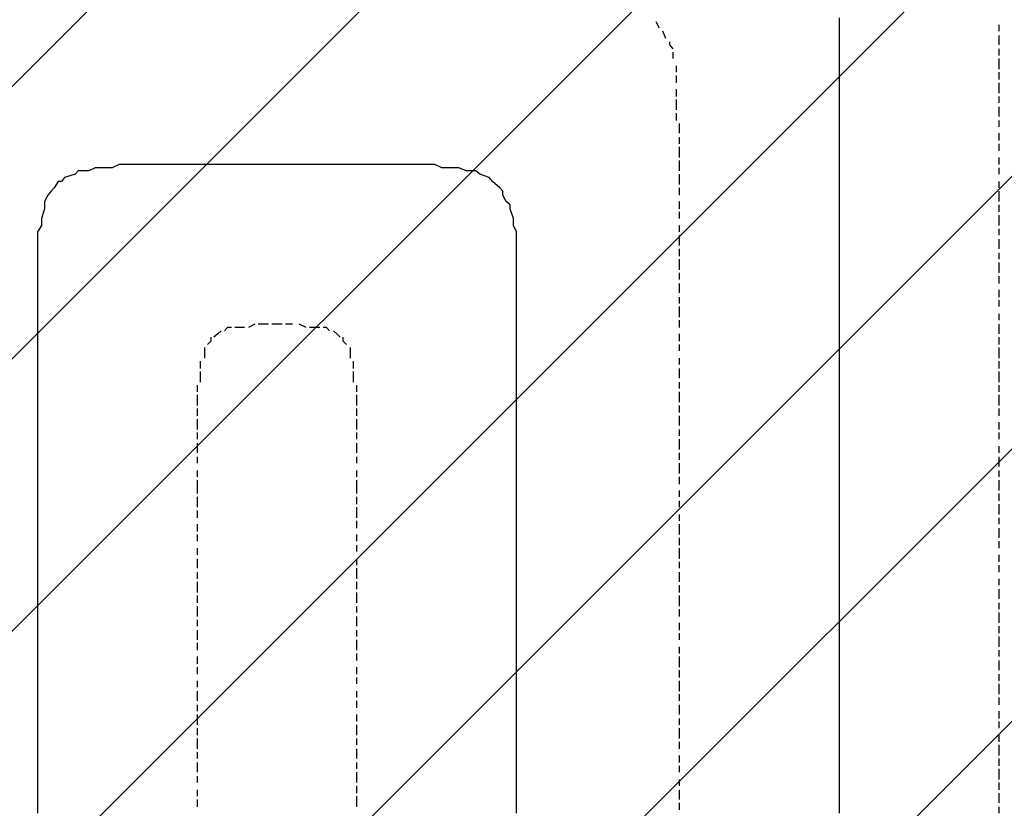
# Model space of a CAD drawing. Extents: x 997 to 109698, y 921 to 94021.
# Tile 534 of 656: x 14416 to 15642, y 53803 to 54785. Entities that reach past the tile are written whole.
import ezdxf

# ---------------------------------------------------------------- set-up
doc = ezdxf.new("R2010")
doc.units = 0
doc.header["$MEASUREMENT"] = 0
doc.layers.add('12', color=7, linetype='CONTINUOUS')
doc.layers.add('28', color=7, linetype='CONTINUOUS')

msp = doc.modelspace()

# ---------------------------------------------------------------- linework, layer by layer
at = {"layer": '12', "color": 1}
for p, q in [((15212.630503, 54774.563401), (15208.630503, 54782.563401)), ((15635.630503, 54770.563401), (15635.630503, 54778.563401)), ((15220.630503, 54761.563401), (15216.630503, 54770.563401)), ((15635.630503, 54753.563401), (15635.630503, 54765.563401)), ((15229.630503, 54736.563401), (15229.630503, 54744.563401)), ((15635.630503, 54740.563401), (15635.630503, 54748.563401)), ((15233.630503, 54719.563401), (15233.630503, 54727.563401)), ((15635.630503, 54723.563401), (15635.630503, 54736.563401)), ((15233.630503, 54706.563401), (15233.630503, 54715.563401)), ((15635.630503, 54710.563401), (15635.630503, 54719.563401)), ((15635.630503, 54693.563401), (15635.630503, 54706.563401)), ((15233.630503, 54689.563401), (15233.630503, 54698.563401)), ((15233.630503, 54672.563401), (15233.630503, 54685.563401)), ((15635.630503, 54681.563401), (15635.630503, 54689.563401)), ((15233.630503, 54659.563401), (15233.630503, 54668.563401)), ((15635.630503, 54664.563401), (15635.630503, 54676.563401)), ((15237.630503, 54643.563401), (15237.630503, 54655.563401)), ((15635.630503, 54651.563401), (15635.630503, 54659.563401)), ((15635.630503, 54634.563401), (15635.630503, 54643.563401)), ((15237.630503, 54630.563401), (15237.630503, 54638.563401)), ((15635.630503, 54621.563401), (15635.630503, 54630.563401)), ((15237.630503, 54613.563401), (15237.630503, 54626.563401)), ((15237.630503, 54604.563401), (15237.630503, 54609.563401)), ((15237.630503, 54596.563401), (15237.630503, 54604.563401)), ((15635.630503, 54604.563401), (15635.630503, 54613.563401)), ((15237.630503, 54579.563401), (15237.630503, 54592.563401)), ((15635.630503, 54592.563401), (15635.630503, 54600.563401)), ((15635.630503, 54575.563401), (15635.630503, 54583.563401)), ((15237.630503, 54566.563401), (15237.630503, 54575.563401)), ((15635.630503, 54558.563401), (15635.630503, 54571.563401)), ((15237.630503, 54549.563401), (15237.630503, 54558.563401)), ((15237.630503, 54537.563401), (15237.630503, 54545.563401)), ((15635.630503, 54545.563401), (15635.630503, 54554.563401)), ((15635.630503, 54528.563401), (15635.630503, 54541.563401)), ((15237.630503, 54520.563401), (15237.630503, 54528.563401)), ((15635.630503, 54516.563401), (15635.630503, 54524.563401)), ((15237.630503, 54503.563401), (15237.630503, 54516.563401)), ((15635.630503, 54499.563401), (15635.630503, 54511.563401)), ((15237.630503, 54490.563401), (15237.630503, 54499.563401)), ((15635.630503, 54486.563401), (15635.630503, 54494.563401)), ((15237.630503, 54473.563401), (15237.630503, 54486.563401)), ((15635.630503, 54469.563401), (15635.630503, 54482.563401)), ((15237.630503, 54461.563401), (15237.630503, 54469.563401)), ((15635.630503, 54456.563401), (15635.630503, 54465.563401)), ((15237.630503, 54444.563401), (15237.630503, 54456.563401)), ((15635.630503, 54439.563401), (15635.630503, 54448.563401)), ((15237.630503, 54431.563401), (15237.630503, 54439.563401)), ((15635.630503, 54427.563401), (15635.630503, 54435.563401)), ((15237.630503, 54414.563401), (15237.630503, 54427.563401)), ((15237.630503, 54401.563401), (15237.630503, 54410.563401)), ((15635.630503, 54410.563401), (15635.630503, 54418.563401)), ((14695.630503, 54401.563401), (14683.630503, 54401.563401)), ((14708.630503, 54405.563401), (14700.630503, 54401.563401)), ((14725.630503, 54405.563401), (14712.630503, 54405.563401)), ((14734.630503, 54405.563401), (14729.630503, 54405.563401)), ((14742.630503, 54405.563401), (14734.630503, 54405.563401)), ((14755.630503, 54405.563401), (14746.630503, 54405.563401)), ((14772.630503, 54401.563401), (14763.630503, 54405.563401)), ((14789.630503, 54401.563401), (14776.630503, 54401.563401)), ((15635.630503, 54393.563401), (15635.630503, 54405.563401)), ((15237.630503, 54384.563401), (15237.630503, 54393.563401)), ((15635.630503, 54380.563401), (15635.630503, 54389.563401)), ((14645.630503, 54376.563401), (14645.630503, 54363.563401)), ((14827.630503, 54363.563401), (14827.630503, 54376.563401)), ((15237.630503, 54372.563401), (15237.630503, 54380.563401)), ((15635.630503, 54363.563401), (15635.630503, 54376.563401)), ((14640.630503, 54359.563401), (14640.630503, 54350.563401)), ((14831.630503, 54350.563401), (14831.630503, 54359.563401)), ((15237.630503, 54355.563401), (15237.630503, 54363.563401)), ((15635.630503, 54350.563401), (15635.630503, 54359.563401)), ((14640.630503, 54346.563401), (14640.630503, 54333.563401)), ((14831.630503, 54333.563401), (14831.630503, 54346.563401)), ((15237.630503, 54338.563401), (15237.630503, 54350.563401)), ((15635.630503, 54333.563401), (15635.630503, 54346.563401)), ((14636.630503, 54329.563401), (14636.630503, 54321.563401)), ((14835.630503, 54321.563401), (14835.630503, 54329.563401)), ((15237.630503, 54325.563401), (15237.630503, 54333.563401)), ((15635.630503, 54321.563401), (15635.630503, 54329.563401)), ((14636.630503, 54317.563401), (14636.630503, 54304.563401)), ((14835.630503, 54304.563401), (14835.630503, 54317.563401)), ((15237.630503, 54308.563401), (15237.630503, 54321.563401)), ((15635.630503, 54304.563401), (15635.630503, 54317.563401)), ((14636.630503, 54300.563401), (14636.630503, 54291.563401)), ((14835.630503, 54291.563401), (14835.630503, 54300.563401)), ((15237.630503, 54295.563401), (15237.630503, 54304.563401)), ((15635.630503, 54291.563401), (15635.630503, 54300.563401)), ((14636.630503, 54287.563401), (14636.630503, 54274.563401)), ((14835.630503, 54274.563401), (14835.630503, 54287.563401)), ((15237.630503, 54279.563401), (15237.630503, 54291.563401)), ((15237.630503, 54266.563401), (15237.630503, 54274.563401)), ((15635.630503, 54274.563401), (15635.630503, 54283.563401)), ((14636.630503, 54270.563401), (14636.630503, 54262.563401)), ((14835.630503, 54262.563401), (14835.630503, 54270.563401)), ((15237.630503, 54249.563401), (15237.630503, 54262.563401)), ((15635.630503, 54262.563401), (15635.630503, 54270.563401)), ((14636.630503, 54257.563401), (14636.630503, 54245.563401)), ((14835.630503, 54245.563401), (14835.630503, 54257.563401)), ((15635.630503, 54245.563401), (15635.630503, 54253.563401)), ((14636.630503, 54240.563401), (14636.630503, 54232.563401)), ((14835.630503, 54232.563401), (14835.630503, 54240.563401)), ((15237.630503, 54236.563401), (15237.630503, 54245.563401)), ((15635.630503, 54228.563401), (15635.630503, 54240.563401)), ((15237.630503, 54219.563401), (15237.630503, 54232.563401)), ((14636.630503, 54223.563401), (14636.630503, 54215.563401)), ((14636.630503, 54211.563401), (14636.630503, 54202.563401)), ((14835.630503, 54215.563401), (14835.630503, 54223.563401)), ((14835.630503, 54202.563401), (14835.630503, 54211.563401)), ((15237.630503, 54206.563401), (15237.630503, 54215.563401)), ((15635.630503, 54215.563401), (15635.630503, 54223.563401)), ((15635.630503, 54198.563401), (15635.630503, 54211.563401)), ((14636.630503, 54202.563401), (14636.630503, 54194.563401)), ((14835.630503, 54194.563401), (14835.630503, 54202.563401)), ((14636.630503, 54190.563401), (14636.630503, 54177.563401)), ((14835.630503, 54181.563401), (14835.630503, 54190.563401)), ((15237.630503, 54190.563401), (15237.630503, 54198.563401)), ((15635.630503, 54185.563401), (15635.630503, 54194.563401)), ((14835.630503, 54164.563401), (14835.630503, 54177.563401)), ((15237.630503, 54177.563401), (15237.630503, 54185.563401)), ((15635.630503, 54168.563401), (15635.630503, 54181.563401)), ((14636.630503, 54173.563401), (14636.630503, 54164.563401)), ((15237.630503, 54160.563401), (15237.630503, 54168.563401)), ((15635.630503, 54156.563401), (15635.630503, 54164.563401)), ((14636.630503, 54156.563401), (14636.630503, 54147.563401)), ((14835.630503, 54151.563401), (14835.630503, 54160.563401)), ((15237.630503, 54143.563401), (15237.630503, 54156.563401)), ((15635.630503, 54139.563401), (15635.630503, 54151.563401)), ((14636.630503, 54143.563401), (14636.630503, 54135.563401)), ((14835.630503, 54135.563401), (14835.630503, 54143.563401)), ((15237.630503, 54130.563401), (15237.630503, 54139.563401)), ((14636.630503, 54126.563401), (14636.630503, 54118.563401)), ((14835.630503, 54122.563401), (14835.630503, 54130.563401)), ((15237.630503, 54113.563401), (15237.630503, 54126.563401)), ((15635.630503, 54126.563401), (15635.630503, 54135.563401)), ((14636.630503, 54113.563401), (14636.630503, 54101.563401)), ((14835.630503, 54105.563401), (14835.630503, 54113.563401)), ((15635.630503, 54109.563401), (15635.630503, 54118.563401)), ((14835.630503, 54088.563401), (14835.630503, 54101.563401)), ((15237.630503, 54101.563401), (15237.630503, 54109.563401)), ((15635.630503, 54096.563401), (15635.630503, 54105.563401)), ((14636.630503, 54096.563401), (14636.630503, 54088.563401)), ((15237.630503, 54084.563401), (15237.630503, 54096.563401)), ((14636.630503, 54084.563401), (14636.630503, 54071.563401)), ((14835.630503, 54075.563401), (14835.630503, 54084.563401)), ((15237.630503, 54071.563401), (15237.630503, 54080.563401)), ((15635.630503, 54080.563401), (15635.630503, 54088.563401)), ((14636.630503, 54067.563401), (14636.630503, 54058.563401)), ((14835.630503, 54058.563401), (14835.630503, 54071.563401)), ((15237.630503, 54054.563401), (15237.630503, 54067.563401)), ((15635.630503, 54063.563401), (15635.630503, 54075.563401)), ((14636.630503, 54054.563401), (14636.630503, 54041.563401)), ((14835.630503, 54046.563401), (14835.630503, 54054.563401)), ((15635.630503, 54050.563401), (15635.630503, 54058.563401)), ((14835.630503, 54029.563401), (14835.630503, 54041.563401)), ((15237.630503, 54041.563401), (15237.630503, 54050.563401)), ((15635.630503, 54033.563401), (15635.630503, 54046.563401)), ((14636.630503, 54037.563401), (14636.630503, 54029.563401)), ((15237.630503, 54024.563401), (15237.630503, 54033.563401)), ((15635.630503, 54020.563401), (15635.630503, 54029.563401)), ((14636.630503, 54024.563401), (14636.630503, 54012.563401)), ((14835.630503, 54016.563401), (14835.630503, 54024.563401)), ((15237.630503, 54012.563401), (15237.630503, 54020.563401)), ((15635.630503, 54003.563401), (15635.630503, 54016.563401)), ((14636.630503, 54008.563401), (14636.630503, 53999.563401)), ((14835.630503, 53999.563401), (14835.630503, 54012.563401)), ((15237.630503, 53995.563401), (15237.630503, 54003.563401)), ((14636.630503, 53991.563401), (14636.630503, 53982.563401)), ((14835.630503, 53986.563401), (14835.630503, 53995.563401)), ((15237.630503, 53978.563401), (15237.630503, 53991.563401)), ((15635.630503, 53991.563401), (15635.630503, 53999.563401)), ((14636.630503, 53978.563401), (14636.630503, 53969.563401)), ((14835.630503, 53969.563401), (14835.630503, 53978.563401)), ((15635.630503, 53974.563401), (15635.630503, 53986.563401)), ((15237.630503, 53965.563401), (15237.630503, 53974.563401)), ((15635.630503, 53961.563401), (15635.630503, 53969.563401)), ((14636.630503, 53961.563401), (14636.630503, 53953.563401)), ((14835.630503, 53957.563401), (14835.630503, 53965.563401)), ((15237.630503, 53948.563401), (15237.630503, 53961.563401)), ((15635.630503, 53944.563401), (15635.630503, 53957.563401)), ((14636.630503, 53948.563401), (14636.630503, 53936.563401)), ((14835.630503, 53940.563401), (14835.630503, 53948.563401)), ((15237.630503, 53936.563401), (15237.630503, 53944.563401)), ((14636.630503, 53931.563401), (14636.630503, 53923.563401)), ((14835.630503, 53927.563401), (14835.630503, 53936.563401)), ((15237.630503, 53919.563401), (15237.630503, 53931.563401)), ((15635.630503, 53931.563401), (15635.630503, 53940.563401)), ((14636.630503, 53919.563401), (14636.630503, 53906.563401)), ((14835.630503, 53910.563401), (14835.630503, 53919.563401)), ((15635.630503, 53914.563401), (15635.630503, 53923.563401)), ((14835.630503, 53893.563401), (14835.630503, 53906.563401)), ((15237.630503, 53906.563401), (15237.630503, 53914.563401)), ((15635.630503, 53902.563401), (15635.630503, 53910.563401)), ((14636.630503, 53902.563401), (14636.630503, 53893.563401)), ((15237.630503, 53889.563401), (15237.630503, 53902.563401)), ((15635.630503, 53885.563401), (15635.630503, 53893.563401)), ((14636.630503, 53889.563401), (14636.630503, 53876.563401)), ((14835.630503, 53881.563401), (14835.630503, 53889.563401)), ((15237.630503, 53876.563401), (15237.630503, 53885.563401)), ((15635.630503, 53868.563401), (15635.630503, 53881.563401)), ((14636.630503, 53872.563401), (14636.630503, 53864.563401)), ((14835.630503, 53864.563401), (14835.630503, 53876.563401)), ((15237.630503, 53859.563401), (15237.630503, 53868.563401)), ((14636.630503, 53859.563401), (14636.630503, 53847.563401)), ((14835.630503, 53851.563401), (14835.630503, 53859.563401)), ((15635.630503, 53855.563401), (15635.630503, 53864.563401)), ((14835.630503, 53834.563401), (14835.630503, 53847.563401)), ((15237.630503, 53847.563401), (15237.630503, 53855.563401)), ((15635.630503, 53838.563401), (15635.630503, 53851.563401)), ((14636.630503, 53842.563401), (14636.630503, 53834.563401)), ((15237.630503, 53830.563401), (15237.630503, 53838.563401)), ((15635.630503, 53825.563401), (15635.630503, 53834.563401)), ((14636.630503, 53825.563401), (14636.630503, 53817.563401)), ((14835.630503, 53821.563401), (14835.630503, 53830.563401)), ((15237.630503, 53813.563401), (15237.630503, 53825.563401)), ((15635.630503, 53809.563401), (15635.630503, 53821.563401)), ((14636.630503, 53813.563401), (14636.630503, 53804.563401)), ((14835.630503, 53804.563401), (14835.630503, 53817.563401)), ((15237.630503, 53800.563401), (15237.630503, 53809.563401)), ((15635.630503, 53796.563401), (15635.630503, 53804.563401))]:
    msp.add_line(p, q, dxfattribs=at)
at = {"layer": '12', "color": 5}
for p, q in [((15436.630503, 54778.563401), (15436.630503, 54787.563401)), ((15436.630503, 54765.563401), (15436.630503, 54778.563401)), ((15436.630503, 54757.563401), (15436.630503, 54765.563401)), ((15436.630503, 54748.563401), (15436.630503, 54757.563401)), ((15436.630503, 54736.563401), (15436.630503, 54748.563401)), ((15436.630503, 54727.563401), (15436.630503, 54736.563401)), ((15436.630503, 54719.563401), (15436.630503, 54727.563401)), ((15436.630503, 54706.563401), (15436.630503, 54719.563401)), ((15436.630503, 54698.563401), (15436.630503, 54706.563401)), ((15436.630503, 54689.563401), (15436.630503, 54698.563401)), ((15436.630503, 54676.563401), (15436.630503, 54689.563401)), ((15436.630503, 54668.563401), (15436.630503, 54676.563401)), ((15436.630503, 54655.563401), (15436.630503, 54668.563401)), ((15436.630503, 54647.563401), (15436.630503, 54655.563401)), ((15436.630503, 54638.563401), (15436.630503, 54647.563401)), ((15436.630503, 54626.563401), (15436.630503, 54638.563401)), ((15436.630503, 54617.563401), (15436.630503, 54626.563401)), ((15436.630503, 54609.563401), (15436.630503, 54617.563401)), ((14539.630503, 54604.563401), (14530.630503, 54600.563401)), ((14552.630503, 54604.563401), (14539.630503, 54604.563401)), ((14560.630503, 54604.563401), (14552.630503, 54604.563401)), ((14568.630503, 54604.563401), (14560.630503, 54604.563401)), ((14581.630503, 54604.563401), (14568.630503, 54604.563401)), ((14590.630503, 54604.563401), (14581.630503, 54604.563401)), ((14602.630503, 54604.563401), (14590.630503, 54604.563401)), ((14611.630503, 54604.563401), (14602.630503, 54604.563401)), ((14619.630503, 54604.563401), (14611.630503, 54604.563401)), ((14632.630503, 54604.563401), (14619.630503, 54604.563401)), ((14636.630503, 54604.563401), (14632.630503, 54604.563401)), ((14645.630503, 54604.563401), (14636.630503, 54604.563401)), ((14657.630503, 54604.563401), (14645.630503, 54604.563401)), ((14666.630503, 54604.563401), (14657.630503, 54604.563401)), ((14674.630503, 54604.563401), (14666.630503, 54604.563401)), ((14687.630503, 54604.563401), (14674.630503, 54604.563401)), ((14695.630503, 54604.563401), (14687.630503, 54604.563401)), ((14704.630503, 54604.563401), (14695.630503, 54604.563401)), ((14717.630503, 54604.563401), (14704.630503, 54604.563401)), ((14725.630503, 54604.563401), (14717.630503, 54604.563401)), ((14734.630503, 54604.563401), (14725.630503, 54604.563401)), ((14746.630503, 54604.563401), (14734.630503, 54604.563401)), ((14755.630503, 54604.563401), (14746.630503, 54604.563401)), ((14767.630503, 54604.563401), (14755.630503, 54604.563401)), ((14776.630503, 54604.563401), (14767.630503, 54604.563401)), ((14784.630503, 54604.563401), (14776.630503, 54604.563401)), ((14797.630503, 54604.563401), (14784.630503, 54604.563401)), ((14806.630503, 54604.563401), (14797.630503, 54604.563401)), ((14814.630503, 54604.563401), (14806.630503, 54604.563401)), ((14827.630503, 54604.563401), (14814.630503, 54604.563401)), ((14835.630503, 54604.563401), (14827.630503, 54604.563401)), ((14839.630503, 54604.563401), (14835.630503, 54604.563401)), ((14852.630503, 54604.563401), (14839.630503, 54604.563401)), ((14861.630503, 54604.563401), (14852.630503, 54604.563401)), ((14869.630503, 54604.563401), (14861.630503, 54604.563401)), ((14882.630503, 54604.563401), (14869.630503, 54604.563401)), ((14890.630503, 54604.563401), (14882.630503, 54604.563401)), ((14899.630503, 54604.563401), (14890.630503, 54604.563401)), ((14911.630503, 54604.563401), (14899.630503, 54604.563401)), ((14920.630503, 54604.563401), (14911.630503, 54604.563401)), ((14932.630503, 54604.563401), (14920.630503, 54604.563401)), ((14941.630503, 54600.563401), (14932.630503, 54604.563401)), ((15436.630503, 54596.563401), (15436.630503, 54609.563401)), ((14484.630503, 54592.563401), (14471.630503, 54588.563401)), ((14501.630503, 54596.563401), (14492.630503, 54596.563401)), ((14509.630503, 54600.563401), (14501.630503, 54596.563401)), ((14522.630503, 54600.563401), (14509.630503, 54600.563401)), ((14530.630503, 54600.563401), (14522.630503, 54600.563401)), ((14949.630503, 54600.563401), (14941.630503, 54600.563401)), ((14962.630503, 54600.563401), (14949.630503, 54600.563401)), ((14971.630503, 54596.563401), (14962.630503, 54600.563401)), ((14979.630503, 54596.563401), (14971.630503, 54596.563401)), ((15000.630503, 54588.563401), (14988.630503, 54592.563401)), ((15436.630503, 54588.563401), (15436.630503, 54596.563401)), ((14463.630503, 54583.563401), (14458.630503, 54575.563401)), ((15004.630503, 54583.563401), (15000.630503, 54588.563401)), ((15013.630503, 54575.563401), (15004.630503, 54583.563401)), ((15436.630503, 54579.563401), (15436.630503, 54588.563401)), ((15436.630503, 54566.563401), (15436.630503, 54579.563401)), ((14450.630503, 54566.563401), (14446.630503, 54558.563401)), ((14446.630503, 54558.563401), (14446.630503, 54549.563401)), ((15021.630503, 54558.563401), (15017.630503, 54566.563401)), ((15436.630503, 54558.563401), (15436.630503, 54566.563401)), ((15436.630503, 54545.563401), (15436.630503, 54558.563401)), ((14446.630503, 54549.563401), (14442.630503, 54537.563401)), ((15030.630503, 54537.563401), (15026.630503, 54549.563401)), ((15436.630503, 54537.563401), (15436.630503, 54545.563401)), ((14442.630503, 54537.563401), (14442.630503, 54528.563401)), ((15030.630503, 54528.563401), (15030.630503, 54537.563401)), ((15436.630503, 54528.563401), (15436.630503, 54537.563401)), ((14442.630503, 54528.563401), (14437.630503, 54520.563401)), ((14437.630503, 54520.563401), (14437.630503, 54507.563401)), ((15034.630503, 54520.563401), (15030.630503, 54528.563401)), ((15034.630503, 54507.563401), (15034.630503, 54520.563401)), ((15436.630503, 54516.563401), (15436.630503, 54528.563401)), ((14437.630503, 54507.563401), (14437.630503, 54499.563401)), ((15034.630503, 54499.563401), (15034.630503, 54507.563401)), ((15436.630503, 54507.563401), (15436.630503, 54516.563401)), ((15436.630503, 54499.563401), (15436.630503, 54507.563401)), ((14437.630503, 54499.563401), (14437.630503, 54490.563401)), ((15034.630503, 54490.563401), (15034.630503, 54499.563401)), ((15436.630503, 54486.563401), (15436.630503, 54499.563401)), ((14437.630503, 54490.563401), (14437.630503, 54477.563401)), ((15034.630503, 54477.563401), (15034.630503, 54490.563401)), ((15436.630503, 54477.563401), (15436.630503, 54486.563401)), ((14437.630503, 54477.563401), (14437.630503, 54469.563401)), ((14437.630503, 54469.563401), (14437.630503, 54461.563401)), ((15034.630503, 54469.563401), (15034.630503, 54477.563401)), ((15034.630503, 54461.563401), (15034.630503, 54469.563401)), ((15436.630503, 54469.563401), (15436.630503, 54477.563401)), ((15436.630503, 54456.563401), (15436.630503, 54469.563401)), ((14437.630503, 54461.563401), (14437.630503, 54448.563401)), ((15034.630503, 54448.563401), (15034.630503, 54461.563401)), ((14437.630503, 54448.563401), (14437.630503, 54439.563401)), ((15034.630503, 54439.563401), (15034.630503, 54448.563401)), ((15436.630503, 54448.563401), (15436.630503, 54456.563401)), ((15436.630503, 54439.563401), (15436.630503, 54448.563401)), ((14437.630503, 54439.563401), (14437.630503, 54431.563401)), ((15034.630503, 54431.563401), (15034.630503, 54439.563401)), ((15436.630503, 54427.563401), (15436.630503, 54439.563401)), ((14437.630503, 54431.563401), (14437.630503, 54418.563401)), ((15034.630503, 54418.563401), (15034.630503, 54431.563401)), ((15436.630503, 54418.563401), (15436.630503, 54427.563401)), ((14437.630503, 54418.563401), (14437.630503, 54410.563401)), ((14437.630503, 54410.563401), (14437.630503, 54405.563401)), ((15034.630503, 54410.563401), (15034.630503, 54418.563401)), ((15034.630503, 54405.563401), (15034.630503, 54410.563401)), ((15436.630503, 54405.563401), (15436.630503, 54418.563401)), ((14437.630503, 54405.563401), (14437.630503, 54397.563401)), ((14437.630503, 54397.563401), (14437.630503, 54389.563401)), ((15034.630503, 54397.563401), (15034.630503, 54405.563401)), ((15034.630503, 54389.563401), (15034.630503, 54397.563401)), ((15436.630503, 54397.563401), (15436.630503, 54405.563401)), ((15436.630503, 54389.563401), (15436.630503, 54397.563401)), ((14437.630503, 54389.563401), (14437.630503, 54376.563401)), ((15034.630503, 54376.563401), (15034.630503, 54389.563401)), ((15436.630503, 54376.563401), (15436.630503, 54389.563401)), ((14437.630503, 54376.563401), (14437.630503, 54367.563401)), ((15034.630503, 54367.563401), (15034.630503, 54376.563401)), ((15436.630503, 54367.563401), (15436.630503, 54376.563401)), ((14437.630503, 54367.563401), (14437.630503, 54359.563401)), ((14437.630503, 54359.563401), (14437.630503, 54346.563401)), ((15034.630503, 54359.563401), (15034.630503, 54367.563401)), ((15034.630503, 54346.563401), (15034.630503, 54359.563401)), ((15436.630503, 54359.563401), (15436.630503, 54367.563401)), ((15436.630503, 54346.563401), (15436.630503, 54359.563401)), ((14437.630503, 54346.563401), (14437.630503, 54338.563401)), ((15034.630503, 54338.563401), (15034.630503, 54346.563401)), ((15436.630503, 54338.563401), (15436.630503, 54346.563401)), ((14437.630503, 54338.563401), (14437.630503, 54329.563401)), ((15034.630503, 54329.563401), (15034.630503, 54338.563401)), ((15436.630503, 54329.563401), (15436.630503, 54338.563401)), ((14437.630503, 54329.563401), (14437.630503, 54317.563401)), ((15034.630503, 54317.563401), (15034.630503, 54329.563401)), ((15436.630503, 54317.563401), (15436.630503, 54329.563401)), ((14437.630503, 54317.563401), (14437.630503, 54308.563401)), ((15034.630503, 54308.563401), (15034.630503, 54317.563401)), ((15436.630503, 54308.563401), (15436.630503, 54317.563401)), ((14437.630503, 54308.563401), (14437.630503, 54300.563401)), ((14437.630503, 54300.563401), (14437.630503, 54287.563401)), ((15034.630503, 54295.563401), (15034.630503, 54308.563401)), ((15436.630503, 54295.563401), (15436.630503, 54308.563401)), ((14437.630503, 54287.563401), (14437.630503, 54279.563401)), ((15034.630503, 54287.563401), (15034.630503, 54295.563401)), ((15034.630503, 54279.563401), (15034.630503, 54287.563401)), ((15436.630503, 54287.563401), (15436.630503, 54295.563401)), ((15436.630503, 54279.563401), (15436.630503, 54287.563401)), ((14437.630503, 54279.563401), (14437.630503, 54266.563401)), ((15034.630503, 54266.563401), (15034.630503, 54279.563401)), ((15436.630503, 54266.563401), (15436.630503, 54279.563401)), ((14437.630503, 54266.563401), (14437.630503, 54257.563401)), ((15034.630503, 54257.563401), (15034.630503, 54266.563401)), ((15436.630503, 54257.563401), (15436.630503, 54266.563401)), ((14437.630503, 54257.563401), (14437.630503, 54249.563401)), ((14437.630503, 54249.563401), (14437.630503, 54236.563401)), ((15034.630503, 54249.563401), (15034.630503, 54257.563401)), ((15034.630503, 54236.563401), (15034.630503, 54249.563401)), ((15436.630503, 54249.563401), (15436.630503, 54257.563401)), ((15436.630503, 54236.563401), (15436.630503, 54249.563401)), ((14437.630503, 54236.563401), (14437.630503, 54228.563401)), ((15034.630503, 54228.563401), (15034.630503, 54236.563401)), ((15436.630503, 54228.563401), (15436.630503, 54236.563401)), ((14437.630503, 54228.563401), (14437.630503, 54219.563401)), ((15034.630503, 54219.563401), (15034.630503, 54228.563401)), ((15436.630503, 54219.563401), (15436.630503, 54228.563401)), ((14437.630503, 54219.563401), (14437.630503, 54206.563401)), ((15034.630503, 54206.563401), (15034.630503, 54219.563401)), ((15436.630503, 54206.563401), (15436.630503, 54219.563401)), ((14437.630503, 54206.563401), (14437.630503, 54198.563401)), ((15034.630503, 54198.563401), (15034.630503, 54206.563401)), ((15436.630503, 54198.563401), (15436.630503, 54206.563401)), ((14437.630503, 54198.563401), (14437.630503, 54190.563401)), ((14437.630503, 54190.563401), (14437.630503, 54177.563401)), ((15034.630503, 54185.563401), (15034.630503, 54198.563401)), ((15436.630503, 54185.563401), (15436.630503, 54198.563401)), ((14437.630503, 54177.563401), (14437.630503, 54168.563401)), ((15034.630503, 54177.563401), (15034.630503, 54185.563401)), ((15034.630503, 54168.563401), (15034.630503, 54177.563401)), ((15436.630503, 54177.563401), (15436.630503, 54185.563401)), ((15436.630503, 54168.563401), (15436.630503, 54177.563401)), ((14437.630503, 54168.563401), (14437.630503, 54156.563401)), ((15034.630503, 54156.563401), (15034.630503, 54168.563401)), ((15436.630503, 54156.563401), (15436.630503, 54168.563401)), ((14437.630503, 54156.563401), (14437.630503, 54147.563401)), ((15034.630503, 54147.563401), (15034.630503, 54156.563401)), ((15436.630503, 54147.563401), (15436.630503, 54156.563401)), ((14437.630503, 54147.563401), (14437.630503, 54139.563401)), ((14437.630503, 54139.563401), (14437.630503, 54126.563401)), ((15034.630503, 54139.563401), (15034.630503, 54147.563401)), ((15034.630503, 54126.563401), (15034.630503, 54139.563401)), ((15436.630503, 54139.563401), (15436.630503, 54147.563401)), ((15436.630503, 54126.563401), (15436.630503, 54139.563401)), ((14437.630503, 54126.563401), (14437.630503, 54118.563401)), ((15034.630503, 54118.563401), (15034.630503, 54126.563401)), ((15436.630503, 54118.563401), (15436.630503, 54126.563401)), ((14437.630503, 54118.563401), (14437.630503, 54109.563401)), ((15034.630503, 54109.563401), (15034.630503, 54118.563401)), ((15436.630503, 54109.563401), (15436.630503, 54118.563401)), ((14437.630503, 54109.563401), (14437.630503, 54096.563401)), ((15034.630503, 54096.563401), (15034.630503, 54109.563401)), ((15436.630503, 54096.563401), (15436.630503, 54109.563401)), ((14437.630503, 54096.563401), (14437.630503, 54088.563401)), ((15034.630503, 54088.563401), (15034.630503, 54096.563401)), ((15436.630503, 54088.563401), (15436.630503, 54096.563401)), ((14437.630503, 54088.563401), (14437.630503, 54080.563401)), ((14437.630503, 54080.563401), (14437.630503, 54067.563401)), ((15034.630503, 54080.563401), (15034.630503, 54088.563401)), ((15034.630503, 54067.563401), (15034.630503, 54080.563401)), ((15436.630503, 54075.563401), (15436.630503, 54088.563401)), ((14437.630503, 54067.563401), (14437.630503, 54058.563401)), ((15034.630503, 54058.563401), (15034.630503, 54067.563401)), ((15436.630503, 54067.563401), (15436.630503, 54075.563401)), ((15436.630503, 54058.563401), (15436.630503, 54067.563401)), ((14437.630503, 54058.563401), (14437.630503, 54046.563401)), ((15034.630503, 54046.563401), (15034.630503, 54058.563401)), ((15436.630503, 54046.563401), (15436.630503, 54058.563401)), ((14437.630503, 54046.563401), (14437.630503, 54037.563401)), ((15034.630503, 54037.563401), (15034.630503, 54046.563401)), ((15436.630503, 54037.563401), (15436.630503, 54046.563401)), ((14437.630503, 54037.563401), (14437.630503, 54029.563401)), ((14437.630503, 54029.563401), (14437.630503, 54016.563401)), ((15034.630503, 54029.563401), (15034.630503, 54037.563401)), ((15034.630503, 54016.563401), (15034.630503, 54029.563401)), ((15436.630503, 54029.563401), (15436.630503, 54037.563401)), ((15436.630503, 54016.563401), (15436.630503, 54029.563401)), ((14437.630503, 54016.563401), (14437.630503, 54008.563401)), ((15034.630503, 54008.563401), (15034.630503, 54016.563401)), ((15436.630503, 54008.563401), (15436.630503, 54016.563401)), ((14437.630503, 54008.563401), (14437.630503, 53999.563401)), ((15034.630503, 53999.563401), (15034.630503, 54008.563401)), ((15436.630503, 53999.563401), (15436.630503, 54008.563401)), ((14437.630503, 53999.563401), (14437.630503, 53986.563401)), ((15034.630503, 53986.563401), (15034.630503, 53999.563401)), ((15436.630503, 53986.563401), (15436.630503, 53999.563401)), ((14437.630503, 53986.563401), (14437.630503, 53978.563401)), ((14437.630503, 53978.563401), (14437.630503, 53969.563401)), ((15034.630503, 53978.563401), (15034.630503, 53986.563401)), ((15034.630503, 53969.563401), (15034.630503, 53978.563401)), ((15436.630503, 53978.563401), (15436.630503, 53986.563401)), ((15436.630503, 53965.563401), (15436.630503, 53978.563401)), ((14437.630503, 53969.563401), (14437.630503, 53957.563401)), ((15034.630503, 53957.563401), (15034.630503, 53969.563401)), ((14437.630503, 53957.563401), (14437.630503, 53948.563401)), ((15034.630503, 53948.563401), (15034.630503, 53957.563401)), ((15436.630503, 53957.563401), (15436.630503, 53965.563401)), ((15436.630503, 53948.563401), (15436.630503, 53957.563401)), ((14437.630503, 53948.563401), (14437.630503, 53936.563401)), ((15034.630503, 53936.563401), (15034.630503, 53948.563401)), ((15436.630503, 53936.563401), (15436.630503, 53948.563401)), ((14437.630503, 53936.563401), (14437.630503, 53927.563401)), ((15034.630503, 53927.563401), (15034.630503, 53936.563401)), ((15436.630503, 53927.563401), (15436.630503, 53936.563401)), ((14437.630503, 53927.563401), (14437.630503, 53919.563401)), ((14437.630503, 53919.563401), (14437.630503, 53906.563401)), ((15034.630503, 53919.563401), (15034.630503, 53927.563401)), ((15034.630503, 53906.563401), (15034.630503, 53919.563401)), ((15436.630503, 53919.563401), (15436.630503, 53927.563401)), ((15436.630503, 53906.563401), (15436.630503, 53919.563401)), ((14437.630503, 53906.563401), (14437.630503, 53897.563401)), ((15034.630503, 53897.563401), (15034.630503, 53906.563401)), ((15436.630503, 53897.563401), (15436.630503, 53906.563401)), ((14437.630503, 53897.563401), (14437.630503, 53889.563401)), ((15034.630503, 53889.563401), (15034.630503, 53897.563401)), ((15436.630503, 53889.563401), (15436.630503, 53897.563401)), ((14437.630503, 53889.563401), (14437.630503, 53876.563401)), ((15034.630503, 53876.563401), (15034.630503, 53889.563401)), ((15436.630503, 53876.563401), (15436.630503, 53889.563401)), ((14437.630503, 53876.563401), (14437.630503, 53868.563401)), ((14437.630503, 53868.563401), (14437.630503, 53859.563401)), ((15034.630503, 53868.563401), (15034.630503, 53876.563401)), ((15034.630503, 53859.563401), (15034.630503, 53868.563401)), ((15436.630503, 53868.563401), (15436.630503, 53876.563401)), ((15436.630503, 53859.563401), (15436.630503, 53868.563401)), ((14437.630503, 53859.563401), (14437.630503, 53847.563401)), ((15034.630503, 53847.563401), (15034.630503, 53859.563401)), ((15436.630503, 53847.563401), (15436.630503, 53859.563401)), ((14437.630503, 53847.563401), (14437.630503, 53838.563401)), ((15034.630503, 53838.563401), (15034.630503, 53847.563401)), ((15436.630503, 53838.563401), (15436.630503, 53847.563401)), ((14437.630503, 53838.563401), (14437.630503, 53830.563401)), ((15034.630503, 53825.563401), (15034.630503, 53838.563401)), ((15436.630503, 53825.563401), (15436.630503, 53838.563401)), ((14437.630503, 53830.563401), (14437.630503, 53817.563401)), ((15034.630503, 53817.563401), (15034.630503, 53825.563401)), ((15436.630503, 53817.563401), (15436.630503, 53825.563401)), ((14437.630503, 53817.563401), (14437.630503, 53809.563401)), ((14437.630503, 53809.563401), (14437.630503, 53796.563401)), ((15034.630503, 53809.563401), (15034.630503, 53817.563401)), ((15034.630503, 53796.563401), (15034.630503, 53809.563401)), ((15436.630503, 53809.563401), (15436.630503, 53817.563401)), ((15436.630503, 53796.563401), (15436.630503, 53809.563401))]:
    msp.add_line(p, q, dxfattribs=at)
at = {"layer": '12', "color": 1}
for points in [[(15229.630503, 54748.563401), (15225.630503, 54753.563401), (15225.630503, 54757.563401)], [(14666.630503, 54397.563401), (14662.630503, 54393.563401), (14657.630503, 54389.563401)], [(14679.630503, 54401.563401), (14674.630503, 54401.563401), (14670.630503, 54397.563401)], [(14801.630503, 54397.563401), (14797.630503, 54401.563401), (14793.630503, 54401.563401)], [(14814.630503, 54389.563401), (14810.630503, 54393.563401), (14806.630503, 54397.563401)], [(14653.630503, 54389.563401), (14653.630503, 54384.563401), (14649.630503, 54380.563401)], [(14822.630503, 54380.563401), (14818.630503, 54384.563401), (14818.630503, 54389.563401)]]:
    msp.add_lwpolyline(points, dxfattribs=at)
at = {"layer": '12', "color": 5}
for points in [[(14492.630503, 54596.563401), (14488.630503, 54596.563401), (14484.630503, 54592.563401)], [(14988.630503, 54592.563401), (14983.630503, 54596.563401), (14979.630503, 54596.563401)], [(14471.630503, 54588.563401), (14467.630503, 54583.563401), (14463.630503, 54583.563401)], [(14458.630503, 54575.563401), (14454.630503, 54571.563401), (14450.630503, 54566.563401)], [(15017.630503, 54566.563401), (15017.630503, 54571.563401), (15013.630503, 54575.563401)], [(15026.630503, 54549.563401), (15026.630503, 54554.563401), (15021.630503, 54558.563401)]]:
    msp.add_lwpolyline(points, dxfattribs=at)
at = {"layer": '28', "color": 2}
for p, q in [((18390.053844, 58685.955237), (6572.636205, 46868.537599)), ((18729.465099, 58685.955237), (6572.636205, 46529.126344)), ((19068.876354, 58685.955237), (6572.636205, 46189.715089)), ((19408.287609, 58685.955237), (6572.636205, 45850.303834)), ((19747.698864, 58685.955237), (6572.636205, 45510.892579)), ((20087.110119, 58685.955237), (6572.636205, 45171.481324)), ((20426.521374, 58685.955237), (6861.224411, 45120.658275))]:
    msp.add_line(p, q, dxfattribs=at)

doc.saveas('drawing.dxf')
